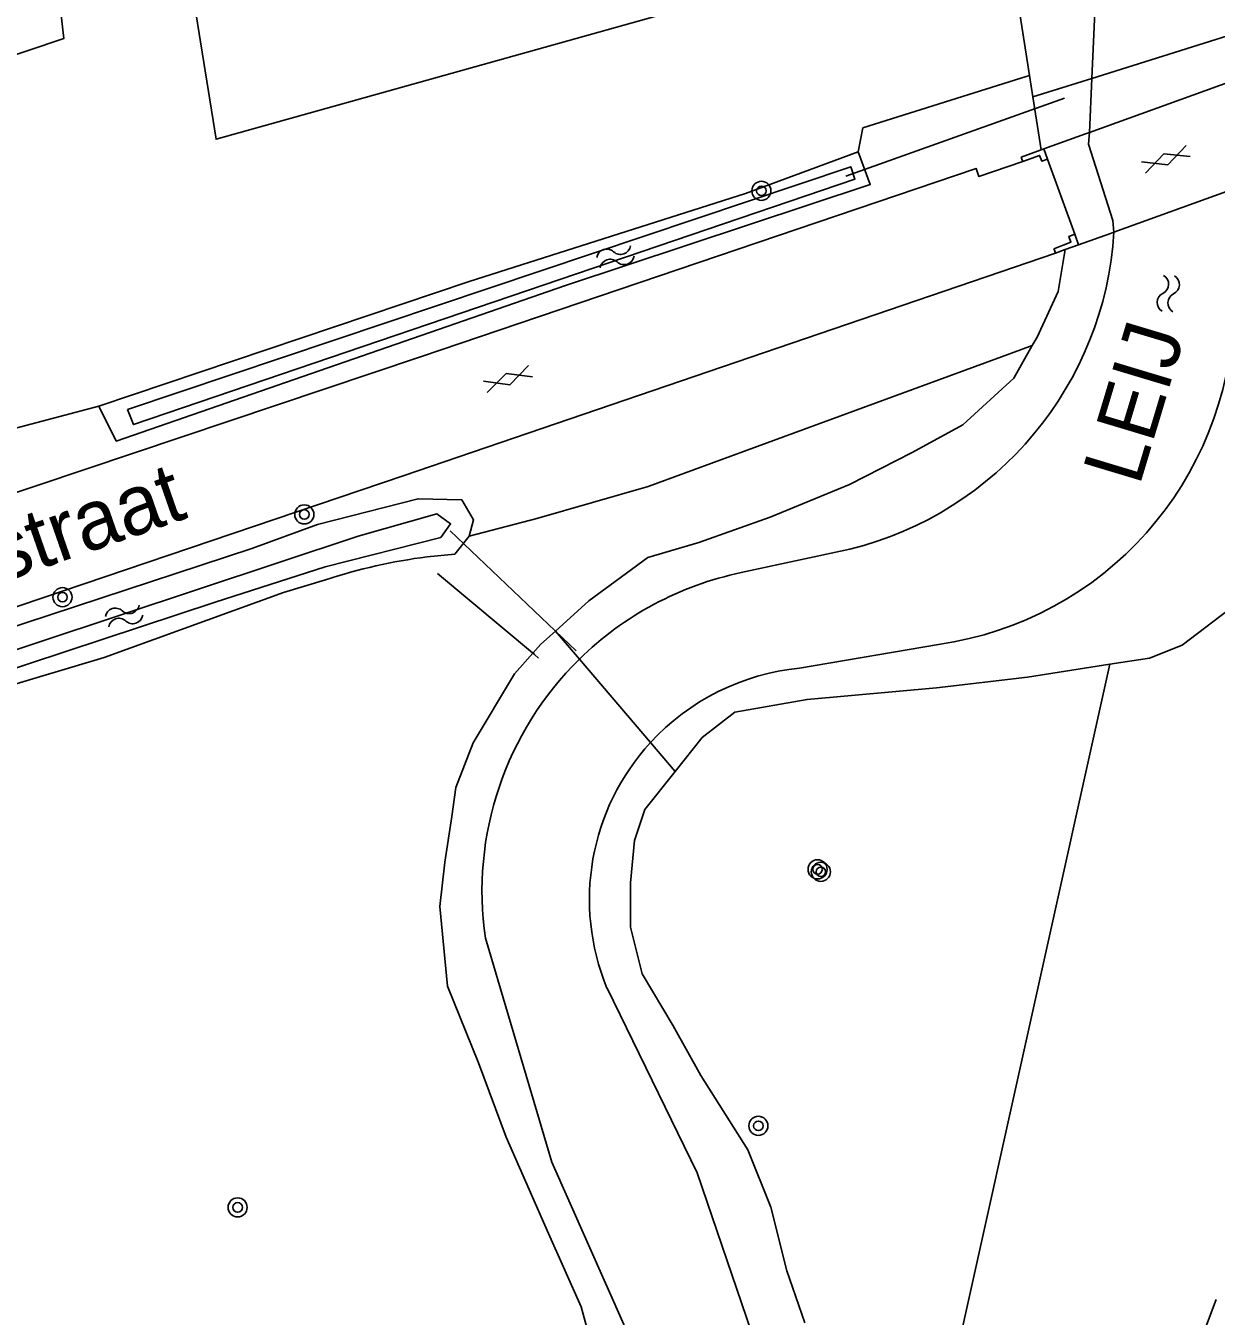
# Model space of a CAD drawing. Extents: x 135999 to 138000, y 396000 to 398501.
# Drawn here: x 136636.8 to 136686.6, y 396371.4 to 396425.4 of the extents above; entities that cross this region are included whole.
import ezdxf

# ---------------------------------------------------------------- set-up
doc = ezdxf.new("R2010")
doc.units = 0
for name, color, linetype in [('gg-afsc-erfafscheiding', 7, 'Continuous'), ('gg-anno-naam water', 7, 'Continuous'), ('gg-anno-openbare ruimte label', 7, 'Continuous'), ('gg-knt-onverhard', 7, 'Continuous'), ('gg-knt-verharding', 7, 'Continuous'), ('gg-kntw-bovenkant insteek waterloop', 7, 'Continuous'), ('gg-kntw-waterlijn', 7, 'Continuous'), ('gg-kwrk-duiker nz buis', 7, 'Continuous'), ('gg-kwrk-kunstwerk', 7, 'Continuous'), ('gg-kwrk-kunstwerk niveau 01', 7, 'Continuous'), ('gt-grn-groengrens', 7, 'Continuous'), ('gt-symb-boom', 7, 'Continuous'), ('gt-symb-gesloten verharding', 7, 'Continuous'), ('gt-symb-watersymbool', 7, 'Continuous'), ('gx-grn-maaiveld', 7, 'Continuous')]:
    doc.layers.add(name, color=color, linetype=linetype)

# ---------------------------------------------------------------- blocks, each defined once
blk = doc.blocks.new('gt0-BOOM')
at = {"layer": 'gt-symb-boom'}
for radius in [0.4, 0.2]:
    blk.add_circle((0, 0), radius, dxfattribs=at)
blk = doc.blocks.new('gt0-GESVH1')
at = {"layer": 'gt-symb-gesloten verharding'}
for p, q in [((-0.992, -0.261), (0.008, 0.239)), ((0.008, -0.261), (-0.992, 0.239)), ((0.008, 0.239), (1.008, -0.261)), ((1.008, 0.239), (0.008, -0.261))]:
    blk.add_line(p, q, dxfattribs=at)
blk = doc.blocks.new('gt0-WA')
at = {"layer": 'gt-symb-watersymbool'}
for centre, start, end in [((-0.323, 0.022), 28.0725, 151.9275), ((0.427, 0.422), 208.0725, 331.9275), ((-0.323, -0.428), 28.0725, 151.9275), ((0.427, -0.028), 208.0725, 331.9275)]:
    blk.add_arc(centre, 0.425, start, end, dxfattribs=at)

msp = doc.modelspace()

# ---------------------------------------------------------------- linework, layer by layer
at = {"layer": 'gg-afsc-erfafscheiding'}
for p, q in [((136671.833, 396421.123), (136678.458, 396423.204)), ((136654.029, 396402.451), (136658.09, 396399.061)), ((136658.09, 396399.061), (136658.262, 396398.917))]:
    msp.add_line(p, q, dxfattribs=at)
at = {"layer": 'gg-knt-onverhard'}
msp.add_line((136686.631, 396372.056), (136684.146, 396365.515), dxfattribs=at)
at = {"layer": 'gg-knt-verharding'}
for points in [[(136604.425, 396395.003), (136629.27, 396403.456), (136653.315, 396411.525), (136676.576, 396419.422), (136676.688, 396419.087), (136678.532, 396419.706)], [(136601.445, 396388.866), (136632.046, 396399.6), (136652.591, 396406.548), (136679.904, 396415.872)]]:
    msp.add_lwpolyline(points, dxfattribs=at)
at = {"layer": 'gg-kntw-bovenkant insteek waterloop'}
for p, q in [((136666.928, 396418.375), (136671.64, 396420.115)), ((136649.009, 396404.51), (136646.248, 396403.505)), ((136649.342, 396402.193), (136647.577, 396401.664))]:
    msp.add_line(p, q, dxfattribs=at)
for points in [[(136678.819, 396423.317), (136677.594, 396431.089), (136676.442, 396444.598)], [(136671.64, 396420.115), (136672.145, 396418.753), (136659.386, 396414.517)], [(136666.928, 396418.375), (136655.35, 396414.685), (136639.845, 396409.467)], [(136639.845, 396409.467), (136640.581, 396408.004), (136659.386, 396414.517)], [(136649.009, 396404.51), (136653.216, 396405.59), (136655.041, 396405.548), (136655.542, 396404.697), (136655.351, 396404.026)], [(136655.351, 396404.026), (136654.751, 396403.272), (136653.591, 396403.155)], [(136595.847, 396383.524), (136594.393, 396385.419), (136595.042, 396385.829), (136603.947, 396389.372), (136617.645, 396393.811), (136631.477, 396398.65), (136646.248, 396403.505)], [(136647.577, 396401.664), (136640.071, 396398.933), (136632.869, 396396.793), (136624.944, 396393.941), (136617.577, 396391.66), (136610.152, 396389.281), (136606.554, 396387.928), (136598.927, 396384.95), (136595.847, 396383.524)]]:
    msp.add_lwpolyline(points, dxfattribs=at)
msp.add_arc((136656.604, 396379.982), 23.368, 97.4084, 108.1056, dxfattribs=at)
at = {"layer": 'gg-kntw-waterlijn'}
for p, q in [((136671.298, 396403.472), (136666.739, 396402.492)), ((136675.006, 396399.486), (136669.187, 396398.489))]:
    msp.add_line(p, q, dxfattribs=at)
for points in [[(136641.055, 396409.319), (136671.332, 396419.489), (136671.506, 396418.969), (136641.293, 396408.69), (136641.055, 396409.319)], [(136595.482, 396385.279), (136598.585, 396386.497), (136605.933, 396389.125), (136625.008, 396395.472), (136637.338, 396399.574), (136650.71, 396404.023), (136654, 396404.955), (136654.577, 396404.541), (136654.163, 396403.964), (136649.323, 396402.735), (136644.721, 396401.255), (136618.172, 396392.494), (136599.79, 396386.149), (136595.925, 396384.473), (136595.482, 396385.279)], [(136661.125, 396385.097), (136664.897, 396377.363), (136667.8, 396368.841)]]:
    msp.add_lwpolyline(points, dxfattribs=at)
for centre, radius, start, end in [((136667.772, 396417.647), 14.607, 283.9698, 356.4929), ((136672.966, 396413.725), 14.384, 278.1547, 358.4906)]:
    msp.add_arc(centre, radius, start, end, dxfattribs=at)
at = {"layer": 'gg-kwrk-duiker nz buis'}
for p, q in [((136680.274, 396422.367), (136671.122, 396419.093)), ((136654.559, 396404.244), (136659.838, 396399.223))]:
    msp.add_line(p, q, dxfattribs=at)
at = {"layer": 'gg-kwrk-kunstwerk'}
for p, q in [((136678.464, 396419.895), (136679.31, 396420.201)), ((136679.31, 396420.201), (136679.418, 396420.24)), ((136678.464, 396419.895), (136678.493, 396419.813)), ((136678.493, 396419.813), (136678.532, 396419.706)), ((136679.859, 396415.995), (136679.838, 396416.055)), ((136679.904, 396415.872), (136679.859, 396415.995))]:
    msp.add_line(p, q, dxfattribs=at)
for points in [[(136679.572, 396419.814), (136679.324, 396419.725), (136679.235, 396419.967), (136678.532, 396419.706)], [(136679.838, 396416.055), (136680.55, 396416.33), (136680.462, 396416.575), (136680.712, 396416.665)]]:
    msp.add_lwpolyline(points, dxfattribs=at)
at = {"layer": 'gg-kwrk-kunstwerk niveau 01'}
for p, q in [((136681.323, 396420.929), (136687.31, 396423.094)), ((136679.418, 396420.24), (136681.155, 396420.868)), ((136681.155, 396420.868), (136681.323, 396420.929)), ((136679.418, 396420.24), (136679.572, 396419.814)), ((136679.572, 396419.814), (136680.712, 396416.665)), ((136682.351, 396416.753), (136687.572, 396418.632)), ((136682.208, 396416.701), (136682.351, 396416.753)), ((136680.873, 396416.221), (136680.712, 396416.665)), ((136680.873, 396416.221), (136682.208, 396416.701))]:
    msp.add_line(p, q, dxfattribs=at)
at = {"layer": 'gt-grn-groengrens'}
for p, q in [((136678.458, 396423.204), (136678.819, 396423.317)), ((136671.64, 396420.115), (136671.833, 396421.123)), ((136635.14, 396408.215), (136639.845, 396409.467))]:
    msp.add_line(p, q, dxfattribs=at)
for points in [[(136661.326, 396494.724), (136653.081, 396501.017), (136640.843, 396505.766), (136628.946, 396508.613), (136627.606, 396503.017), (136632.55, 396467.897), (136637.46, 396432.953), (136638.386, 396424.864), (136632.313, 396422.825)], [(136653.989, 396487.422), (136639.112, 396487.422), (136637.858, 396479.27), (136637.858, 396463.593), (136644.756, 396420.639), (136669.011, 396427.439)]]:
    msp.add_lwpolyline(points, dxfattribs=at)
at = {"layer": 'gx-grn-maaiveld'}
for p, q in [((136681.425, 396423.188), (136688.142, 396425.297)), ((136678.961, 396422.414), (136678.819, 396423.317)), ((136678.961, 396422.414), (136681.425, 396423.188)), ((136681.425, 396423.188), (136681.323, 396420.929)), ((136679.31, 396420.201), (136678.961, 396422.414)), ((136681.291, 396420.434), (136681.323, 396420.929)), ((136682.3, 396417.24), (136681.291, 396420.434)), ((136682.351, 396416.753), (136682.3, 396417.24)), ((136680.309, 396416.018), (136680.873, 396416.221)), ((136679.904, 396415.872), (136680.309, 396416.018)), ((136678.932, 396412.006), (136678.067, 396411.689)), ((136658.971, 396400.046), (136659.971, 396398.87)), ((136662.944, 396395.376), (136659.971, 396398.87)), ((136682.177, 396398.653), (136675.45, 396368.374)), ((136663.976, 396394.163), (136662.944, 396395.376))]:
    msp.add_line(p, q, dxfattribs=at)
for points in [[(136680.905, 396444.466), (136681.987, 396435.574), (136681.425, 396423.188)], [(136690.342, 396419.629), (136690.67, 396418.13), (136691.03, 396415.82), (136691.25, 396412.81), (136690.5, 396407.7), (136689.7, 396404.95), (136687.48, 396401.18), (136685.21, 396399.45), (136683.84, 396398.91), (136682.177, 396398.653)], [(136678.932, 396412.006), (136679.13, 396412.36), (136680.02, 396414.27), (136680.309, 396416.018)], [(136658.971, 396400.046), (136660.36, 396401.31), (136662.84, 396403.13), (136664.97, 396403.75), (136667.95, 396404.82), (136671.28, 396406.19), (136673.9, 396407.52), (136676.03, 396408.68), (136678.16, 396410.63), (136678.932, 396412.006)], [(136678.067, 396411.689), (136662.852, 396406.105), (136658.188, 396404.76), (136655.351, 396404.026)], [(136660.85, 396368.78), (136660.05, 396371.75), (136658.67, 396374.81), (136656.9, 396378.85), (136655.74, 396381.96), (136654.45, 396385.17), (136654.12, 396388.51), (136654.34, 396390.37), (136654.63, 396392.28), (136654.79, 396393.5), (136655.52, 396395.36), (136657.25, 396398.25), (136658.36, 396399.49), (136658.971, 396400.046)], [(136682.177, 396398.653), (136678.73, 396398.12), (136674.92, 396397.67), (136669.5, 396397.18), (136666.48, 396396.65), (136665.11, 396395.59), (136663.976, 396394.163)], [(136663.976, 396394.163), (136662.71, 396392.57), (136662.27, 396391.28), (136662.11, 396389.5), (136662.11, 396387.64), (136662.6, 396385.69), (136663.89, 396383.51), (136665.06, 396381.43), (136667.02, 396378.32), (136667.99, 396375.92), (136668.66, 396373.26), (136669.41, 396371.08)], [(136657.04, 396361.172), (136658.94, 396362.128), (136660.315, 396363.518), (136661.546, 396365.084), (136662.323, 396368.424), (136661.828, 396371.004), (136658.815, 396377.811), (136656.034, 396387.182)]]:
    msp.add_lwpolyline(points, dxfattribs=at)
for centre, radius, start, end in [((136669.53, 396389.142), 13.639, 101.8099, 134.4984), ((136669.524, 396389.145), 13.633, 134.49, 188.2787), ((136670.114, 396388.812), 9.721, 95.4749, 137.5303), ((136670.115, 396388.806), 9.726, 137.5078, 202.4216)]:
    msp.add_arc(centre, radius, start, end, dxfattribs=at)

# ---------------------------------------------------------------- block references
at = {"layer": 'gt-symb-boom'}
for p in [(136667.589, 396418.482), (136648.452, 396404.93), (136638.328, 396401.465), (136669.942, 396390.067), (136670.08, 396389.964), (136667.463, 396379.326), (136645.66, 396375.91)]:
    msp.add_blockref('gt0-BOOM', p, dxfattribs=at)
at = {"layer": 'gt-symb-gesloten verharding'}
for p, rotation in [((136684.512, 396419.809), 20.247501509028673), ((136656.99, 396410.592), -161.03974891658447)]:
    msp.add_blockref('gt0-GESVH1', p, dxfattribs=dict(at, rotation=rotation))
at = {"layer": 'gt-symb-watersymbool'}
for p, rotation in [((136661.425, 396415.702), 19.08724450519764), ((136684.619, 396414.126), 87.53533664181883), ((136640.853, 396400.665), 18.851835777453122)]:
    msp.add_blockref('gt0-WA', p, dxfattribs=dict(at, rotation=rotation))

# ---------------------------------------------------------------- texts
at = {"layer": 'gg-anno-naam water'}
msp.add_text('LEIJ', height=2.5, rotation=73.2678, dxfattribs=at).set_placement((136683.415, 396406.079))
at = {"layer": 'gg-anno-openbare ruimte label'}
msp.add_text('Kommerstraat', height=2.5, rotation=19.2, dxfattribs=at).set_placement((136623.801, 396397.903))

doc.saveas('drawing.dxf')
